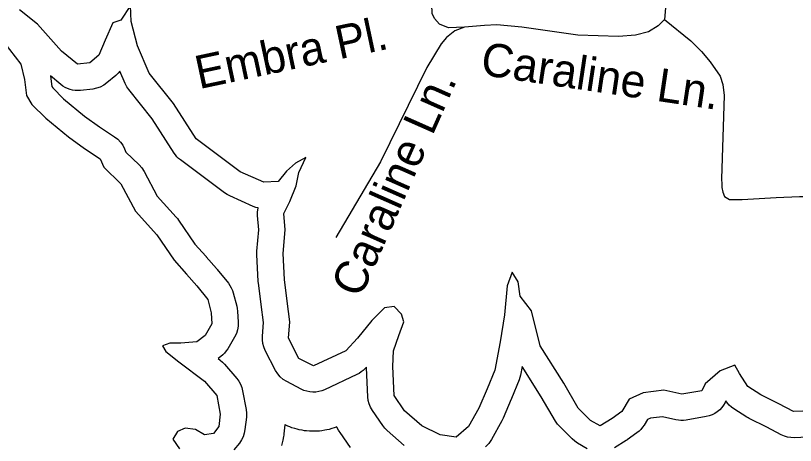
# Model space of a CAD drawing. Extents: x 1950930 to 2061844, y 904556 to 1017002.
# Drawn here: x 1975474 to 1977704, y 1006800 to 1008028 of the extents above; entities that cross this region are included whole.
import ezdxf

# ---------------------------------------------------------------- set-up
doc = ezdxf.new("R2010")
doc.units = 0
for name, color, linetype in [('Exist Hydrographic Buffer Line', 7, 'Continuous'), ('Exist Hydrographic Lake Shore', 7, 'Continuous'), ('Exist Road Non-System Type 51', 7, 'Continuous'), ('Exist Road Non-System Type 51 Label', 7, 'Continuous')]:
    doc.layers.add(name, color=color, linetype=linetype)

msp = doc.modelspace()

# ---------------------------------------------------------------- linework, layer by layer
at = {"layer": 'Exist Hydrographic Buffer Line'}
for points in [[(1976585.7, 1006798.8), (1976536.4, 1006842.2), (1976529.8, 1006848.9), (1976524, 1006856.3), (1976494.5, 1006899.7), (1976489.3, 1006908.6), (1976485.3, 1006918.1), (1976482.7, 1006928.1), (1976481.5, 1006938.3), (1976477.6, 1007021.2), (1976477.5, 1007023.5), (1976473, 1007018.7), (1976467.9, 1007013.8), (1976462.4, 1007009.4), (1976456.5, 1007005.5), (1976450.2, 1007002.2), (1976357.6, 1006958.8), (1976349.6, 1006955.6), (1976341.2, 1006953.4), (1976332.7, 1006952.1), (1976324.1, 1006951.8), (1976315.5, 1006952.5), (1976307, 1006954.1), (1976298.8, 1006956.8), (1976290.9, 1006960.3), (1976249.5, 1006982), (1976239.8, 1006988.1), (1976231.2, 1006995.6), (1976223.7, 1007004.3), (1976217.7, 1007014), (1976188.2, 1007071.2), (1976184, 1007080.9), (1976181.2, 1007091), (1976179.9, 1007101.4), (1976180, 1007111.9), (1976183.3, 1007151.2), (1976176.5, 1007202.3), (1976176.5, 1007202.5), (1976176.5, 1007202.6), (1976168.6, 1007263.8), (1976168.3, 1007266.6), (1976168.1, 1007269.4), (1976164.1, 1007344.4), (1976164, 1007349.7), (1976164.3, 1007354.9), (1976169.7, 1007415.6), (1976166.2, 1007456.6), (1976166.1, 1007467.2), (1976167.5, 1007477.8), (1976167.7, 1007478.4), (1976161.7, 1007479.9), (1976153.5, 1007482.9), (1976086.5, 1007512.5), (1976078.9, 1007516.4), (1976071.8, 1007521.2), (1975945.6, 1007615.9), (1975940.5, 1007620.1), (1975935.7, 1007624.7), (1975931.4, 1007629.7), (1975927.6, 1007635.1), (1975864.5, 1007732.7), (1975797.8, 1007816.6), (1975792.1, 1007824.9), (1975787.5, 1007834), (1975772.4, 1007869.5), (1975767.6, 1007863.6), (1975761.1, 1007857.3), (1975735.4, 1007835.6), (1975726.5, 1007829.1), (1975716.6, 1007824), (1975706.2, 1007820.4), (1975695.3, 1007818.3), (1975659.8, 1007814.4), (1975652.3, 1007813.9), (1975644.8, 1007814.2), (1975637.3, 1007815.3), (1975630, 1007817.1), (1975622.9, 1007819.6), (1975616.2, 1007822.8), (1975609.7, 1007826.6), (1975603.7, 1007831.1), (1975574, 1007855.7), (1975574, 1007855.2), (1975577.9, 1007825.8), (1975580.6, 1007821.3), (1975611.2, 1007790.7), (1975671.9, 1007741), (1975714, 1007709.8), (1975757.5, 1007681.4), (1975766.4, 1007674.6), (1975774.2, 1007666.6), (1975780.7, 1007657.5), (1975785.8, 1007647.5), (1975789.6, 1007638.2), (1975827.6, 1007601.7), (1975835.6, 1007592.7), (1975842.1, 1007582.5), (1975879, 1007512.1), (1975933.6, 1007452.1), (1975937.2, 1007448), (1975940.4, 1007443.6), (1975986.7, 1007374.9), (1976018.8, 1007339.3), (1976019, 1007339), (1976019.2, 1007338.8), (1976048.8, 1007305.2), (1976050, 1007303.8), (1976051.1, 1007302.4), (1976082.7, 1007263), (1976087.2, 1007256.6), (1976091.1, 1007249.8), (1976094.3, 1007242.7), (1976096.6, 1007235.2), (1976106.5, 1007197.7), (1976108, 1007190.6), (1976108.8, 1007183.3), (1976110.8, 1007151.8), (1976110.7, 1007140.6), (1976108.9, 1007129.7), (1976105.5, 1007119.1), (1976100.6, 1007109.1), (1976080.9, 1007075.5), (1976076.8, 1007069.4), (1976072.1, 1007063.6), (1976066.9, 1007058.3), (1976061.2, 1007053.6), (1976053.5, 1007047.7), (1976059.5, 1007043.1), (1976065.7, 1007037.9), (1976071.2, 1007032.1), (1976106.7, 1006990.7), (1976112.6, 1006982.8), (1976117.4, 1006974.2), (1976121.1, 1006965.1), (1976123.5, 1006955.6), (1976133.3, 1006902.3), (1976134.5, 1006891.4), (1976134.1, 1006880.4), (1976130.2, 1006844.8), (1976128.3, 1006834.5), (1976124.9, 1006824.4), (1976120.2, 1006815), (1976114.2, 1006806.3), (1976098.5, 1006786.6)], [(1977108.7, 1006790), (1977081.1, 1006805.8), (1977072.8, 1006811.3), (1977065.3, 1006817.9), (1977029.8, 1006853.4), (1977023.4, 1006860.6), (1977018.1, 1006868.6), (1976977.3, 1006938.6), (1976922.7, 1007025.3), (1976917.9, 1007000.6), (1976916.2, 1006993.5), (1976913.8, 1006986.6), (1976892.1, 1006933.4), (1976891.8, 1006932.7), (1976891.6, 1006932.1), (1976867.9, 1006876.9), (1976866.3, 1006873.4), (1976864.5, 1006870), (1976834.9, 1006816.7), (1976831.3, 1006810.8), (1976827.2, 1006805.3), (1976822.5, 1006800.2), (1976817.4, 1006795.5)], [(1977754, 1006823.6), (1977700.8, 1006821.6), (1977691, 1006821.9), (1977681.4, 1006823.4), (1977672.1, 1006826.1), (1977663.2, 1006830.1), (1977622.4, 1006851.5), (1977571.8, 1006876.8), (1977568.5, 1006878.6), (1977565.3, 1006880.5), (1977527.8, 1006904.2), (1977521, 1006909), (1977514.8, 1006914.5), (1977509.3, 1006920.7), (1977505.1, 1006926.6), (1977502.9, 1006922.2), (1977498.5, 1006914.6), (1977493.3, 1006907.5), (1977487.2, 1006901.2), (1977480.5, 1006895.5), (1977473.2, 1006890.7), (1977465.3, 1006886.8), (1977457.1, 1006883.8), (1977448.5, 1006881.8), (1977391.4, 1006871.9), (1977384, 1006871), (1977376.5, 1006870.9), (1977369.1, 1006871.5), (1977361.7, 1006872.8), (1977323.7, 1006881.5), (1977289, 1006876.9), (1977280.7, 1006873.2), (1977271.1, 1006857.4), (1977266.8, 1006851.2), (1977262, 1006845.4), (1977256.6, 1006840.2), (1977250.7, 1006835.5), (1977223.1, 1006815.8), (1977221.7, 1006814.8), (1977220.2, 1006813.8), (1977186.7, 1006792.1)], [(1976431.5, 1006793.2), (1976401.9, 1006836.6), (1976399.8, 1006839.8), (1976397.8, 1006843.1), (1976392.6, 1006852), (1976392.5, 1006852.2), (1976391.2, 1006851.6), (1976385.1, 1006849.4), (1976378.9, 1006847.5), (1976370.6, 1006845.3), (1976364.4, 1006843.8), (1976358, 1006842.6), (1976349.5, 1006841.3), (1976343.1, 1006840.5), (1976336.6, 1006840.1), (1976328, 1006839.8), (1976321.6, 1006839.8), (1976315.1, 1006840.1), (1976306.5, 1006840.8), (1976300.1, 1006841.5), (1976293.8, 1006842.6), (1976285.3, 1006844.2), (1976279, 1006845.7), (1976272.8, 1006847.5), (1976264.6, 1006850.1), (1976258.5, 1006852.2), (1976252.6, 1006854.7), (1976244.7, 1006858.3), (1976244.4, 1006858.5), (1976241.5, 1006832.5), (1976241, 1006828.6), (1976240.4, 1006824.7), (1976238.5, 1006814.3), (1976236.8, 1006806.6), (1976234.5, 1006799)]]:
    msp.add_lwpolyline(points, dxfattribs=at)
at = {"layer": 'Exist Hydrographic Lake Shore'}
for points in [[(1976556.4, 1007196.4), (1976528.8, 1007192.5), (1976493.3, 1007157), (1976451.9, 1007105.7), (1976418.4, 1007070.2), (1976325.8, 1007026.7), (1976284.4, 1007048.4), (1976254.8, 1007105.7), (1976258.7, 1007153), (1976250.8, 1007212.2), (1976243, 1007273.4), (1976239, 1007348.3), (1976244.9, 1007415.4), (1976241, 1007462.8), (1976258.7, 1007496.3), (1976276.5, 1007541.7), (1976284.4, 1007579.2), (1976304.1, 1007622.6), (1976274.5, 1007606.8), (1976248.9, 1007583.1), (1976225.2, 1007553.5), (1976183.8, 1007551.6), (1976116.8, 1007581.2), (1975990.6, 1007675.9), (1975925.5, 1007776.5), (1975856.5, 1007863.3), (1975823, 1007942.2), (1975805.3, 1008011.3), (1975803.3, 1008056.6), (1975775.7, 1008015.2), (1975752, 1008007.3), (1975730.3, 1007958), (1975712.6, 1007914.6), (1975687, 1007892.9), (1975651.5, 1007888.9), (1975606.1, 1007926.4), (1975537.1, 1008003.4), (1975485.9, 1008044.8)], [(1975440.5, 1007952.1), (1975489.8, 1007888.9), (1975499.7, 1007845.5), (1975505.6, 1007800.2), (1975521.3, 1007774.5), (1975560.8, 1007735), (1975625.8, 1007681.8), (1975671.2, 1007648.2), (1975716.5, 1007618.6), (1975726.4, 1007595), (1975775.7, 1007547.6), (1975817.1, 1007468.7), (1975878.2, 1007401.6), (1975927.5, 1007328.6), (1975963, 1007289.2), (1975992.6, 1007255.6), (1976024.1, 1007216.2), (1976034, 1007178.7), (1976035.9, 1007147.1), (1976016.2, 1007113.6), (1975992.6, 1007095.8), (1975947.2, 1007091.9), (1975915.7, 1007091.9), (1975894, 1007084), (1975903.8, 1007068.2), (1975941.3, 1007038.6), (1976014.2, 1006983.3), (1976049.7, 1006941.9), (1976059.6, 1006888.6), (1976055.7, 1006853.1), (1976039.9, 1006833.4), (1976014.2, 1006829.4), (1975988.6, 1006845.2), (1975959, 1006849.2), (1975937.4, 1006839.3), (1975923.6, 1006817.6), (1975943.3, 1006790)], [(1977751.2, 1006898.5), (1977698, 1006896.5), (1977656.6, 1006918.2), (1977605.3, 1006943.9), (1977567.9, 1006967.6), (1977544.2, 1007005), (1977530.4, 1007028.7), (1977489, 1007012.9), (1977445.6, 1006975.4), (1977435.8, 1006955.7), (1977378.6, 1006945.9), (1977327.3, 1006957.7), (1977268.2, 1006949.8), (1977228.8, 1006932), (1977207.1, 1006896.5), (1977179.5, 1006876.8), (1977146, 1006855.1), (1977118.3, 1006870.9), (1977082.9, 1006906.4), (1977041.5, 1006977.4), (1976974.4, 1007084), (1976948.8, 1007184.6), (1976917.2, 1007226), (1976911.3, 1007267.4), (1976893.6, 1007295.1), (1976879.8, 1007255.6), (1976871.9, 1007172.7), (1976860.1, 1007095.8), (1976844.3, 1007014.9), (1976822.6, 1006961.6), (1976798.9, 1006906.4), (1976769.4, 1006853.1), (1976733.9, 1006823.5), (1976688.5, 1006829.4), (1976635.3, 1006855.1), (1976586, 1006898.5), (1976556.4, 1006941.9), (1976552.5, 1007024.8), (1976554.5, 1007070.2), (1976570.2, 1007113.6), (1976584, 1007153), (1976578.1, 1007174.7), (1976556.4, 1007196.4)]]:
    msp.add_lwpolyline(points, dxfattribs=at)
at = {"layer": 'Exist Road Non-System Type 51'}
for points in [[(1977593.6, 1009537.2), (1977597.4, 1009490.7), (1977576, 1009395.8), (1977503.6, 1009190.6), (1977432.5, 1008984.2), (1977389.9, 1008799.3), (1977333.5, 1008580.9), (1977328.5, 1008493.8), (1977317.6, 1008291.1), (1977319.4, 1008223.8), (1977334.2, 1008074.4), (1977329.4, 1008016.8)], [(1976757.4, 1007994.7), (1976712.4, 1007993.2), (1976685.8, 1008004.1), (1976671.6, 1008020.2), (1976665.6, 1008034), (1976665.2, 1008043.1), (1976663, 1008059.8), (1976665.2, 1008106.4), (1976660, 1008121.9), (1976656.1, 1008130.9), (1976648.4, 1008137.4), (1976632, 1008144.3), (1976613.9, 1008148.2), (1976595, 1008147.3), (1976555.8, 1008143.9), (1976471.2, 1008138.2), (1976405.6, 1008132.9), (1976387.9, 1008127.7), (1976344, 1008109.2), (1976235, 1008067.8)], [(1977329.4, 1008016.8), (1977311.6, 1007999.2), (1977284.2, 1007982.2), (1977246.4, 1007972.6), (1977197.5, 1007968.1), (1977082, 1007971.8), (1976921.9, 1007995.5), (1976850, 1008002.2), (1976814.5, 1008000), (1976757.4, 1007994.7)], [(1977329.4, 1008016.8), (1977404.4, 1007955.9), (1977434.9, 1007925.4), (1977460.4, 1007896.1), (1977488.2, 1007855.4), (1977496, 1007831.2), (1977499.8, 1007799.4), (1977492.1, 1007561.5), (1977493.4, 1007546.2), (1977493.2, 1007536.4), (1977496, 1007523.9), (1977501.1, 1007510.6), (1977515.4, 1007502.7), (1977551.9, 1007502.2), (1977648.8, 1007507.8), (1977715.8, 1007510.6), (1977791.5, 1007510.7), (1977815.2, 1007509.4), (1977919.6, 1007503), (1978125.8, 1007505.6), (1978288.5, 1007509.4)], [(1976757.4, 1007994.7), (1976730.5, 1007984.4), (1976706, 1007965.6), (1976691, 1007947.8), (1976649.6, 1007880.1), (1976517.5, 1007609.9), (1976390.2, 1007394.1)]]:
    msp.add_lwpolyline(points, dxfattribs=at)

# ---------------------------------------------------------------- texts
at = {"layer": 'Exist Road Non-System Type 51 Label'}
for s, rotation, p in [('Embra Pl.', 12.0255, (1975999.1, 1007817.7)), ('Caraline Ln.', 351.553, (1976800.8, 1007859.5)), ('Caraline Ln.', 66.138, (1976460.2, 1007217.7))]:
    msp.add_text(s, height=95, rotation=rotation, dxfattribs=at).set_placement(p)

doc.saveas('drawing.dxf')
